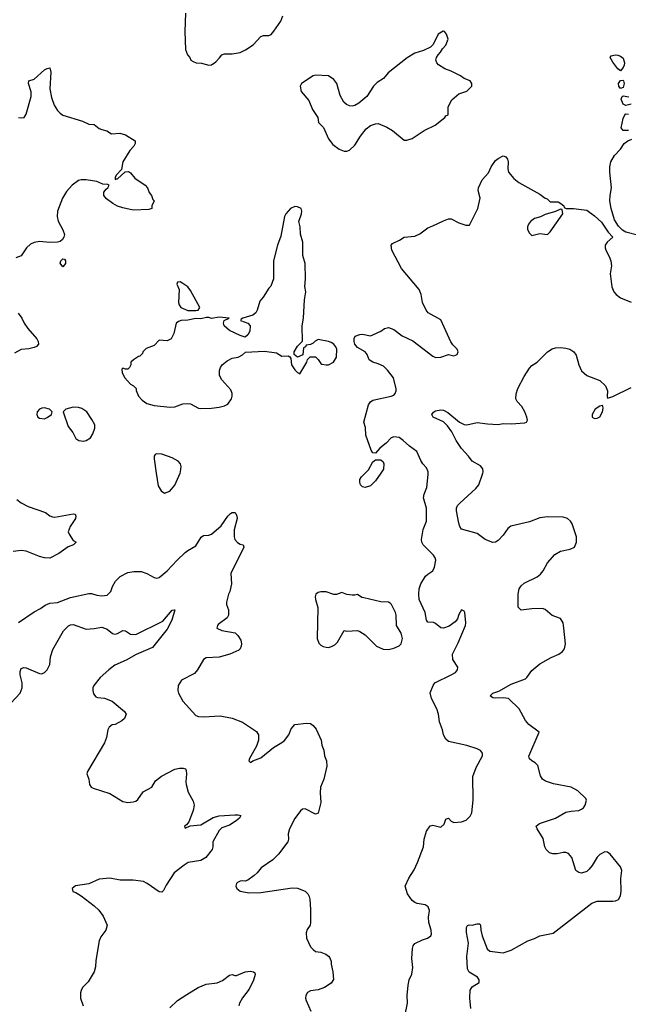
# Model space of a CAD drawing. Header units: inches. Extents: x 2134017 to 2292458, y 756222 to 916513.
# Tile 307 of 387: x 2243259 to 2247929, y 835922 to 843480. Entities that reach past the tile are written whole.
import ezdxf

# ---------------------------------------------------------------- set-up
doc = ezdxf.new("R2010")
doc.units = ezdxf.units.IN
doc.header["$MEASUREMENT"] = 0
doc.layers.add('C2843', color=7, linetype='Continuous')
doc.layers.add('C2844', color=7, linetype='Continuous')

msp = doc.modelspace()

# ---------------------------------------------------------------- linework, layer by layer
at = {"layer": 'C2843', "color": 5}
for points, elevation in [([(2244307.5, 840000), (2244322, 839902), (2244343.5, 839863.5), (2244370, 839846), (2244410, 839861), (2244450, 839906), (2244489.4, 840000)], 360), ([(2246030.8, 840000), (2245990, 839939), (2245950, 839902), (2245910, 839888.7), (2245890, 839895.3), (2245875.3, 839910), (2245868, 839930), (2245868.7, 839950), (2245882, 839970), (2245910.4, 840000)], 340), ([(2246214.7, 835830), (2246234.7, 835930), (2246231.5, 835990), (2246239.6, 836070), (2246247.3, 836110), (2246267.8, 836152.2), (2246274.7, 836205.2), (2246267.4, 836272.6), (2246272.8, 836350), (2246278.7, 836370), (2246292.2, 836387.8), (2246350, 836417.6), (2246389.6, 836430.3), (2246413.1, 836446.9), (2246418.4, 836461.6), (2246416.2, 836490), (2246397.6, 836550), (2246396.2, 836590), (2246402.5, 836642.5), (2246392.3, 836670), (2246370, 836686.6), (2246310, 836697), (2246290, 836704.5), (2246270, 836719.3), (2246236, 836770), (2246217.2, 836830), (2246244.5, 836890), (2246285.6, 836954.4), (2246311.8, 837010), (2246357, 837130), (2246363.7, 837190), (2246381.2, 837250), (2246409.3, 837290.7), (2246430, 837298), (2246490, 837280.5), (2246515.6, 837304.4), (2246530, 837342.8), (2246534.8, 837345.2), (2246550, 837350.5), (2246570, 837327.3), (2246590, 837317.3), (2246650, 837323), (2246684.8, 837335.2), (2246715.1, 837364.9), (2246727.3, 837392.7), (2246739.6, 837490), (2246736.4, 837670), (2246761.1, 837738.9), (2246809.6, 837830), (2246809.6, 837850), (2246795.1, 837870), (2246770, 837883), (2246690, 837909.6), (2246550, 837939.3), (2246530, 837957.2), (2246512, 837990), (2246503.6, 838030), (2246480.5, 838090), (2246473.6, 838150), (2246460.9, 838190), (2246418, 838270), (2246410, 838314), (2246432.3, 838370), (2246445.2, 838390), (2246569.3, 838450), (2246602.7, 838470), (2246619.3, 838490), (2246621.2, 838510), (2246583.7, 838570), (2246580.7, 838610), (2246623.6, 838696.4), (2246679.6, 838830), (2246682, 838850), (2246675.1, 838930), (2246670, 838939), (2246650, 838949), (2246630, 838915.3), (2246618.7, 838881.3), (2246600.9, 838859.1), (2246554.5, 838825.5), (2246511.3, 838810), (2246490, 838811.2), (2246450, 838844.8), (2246433.2, 838853.2), (2246390, 838856.2), (2246381.1, 838870), (2246371.1, 838930), (2246324.8, 839030), (2246320.7, 839070), (2246325.3, 839110), (2246337.5, 839150), (2246372.8, 839207.2), (2246390, 839224), (2246429.8, 839250.2), (2246442.7, 839277.3), (2246452.4, 839330), (2246448, 839350), (2246434.6, 839370), (2246356.2, 839450), (2246344.2, 839470), (2246342.7, 839490), (2246354.5, 839565.5), (2246379.6, 839630), (2246380.4, 839730), (2246357.2, 839810), (2246362.2, 839837.8), (2246383, 839890), (2246394.5, 839990), (2246393.6, 840000)], 340), ([(2246721.3, 835890), (2246712.2, 835970), (2246715.8, 836030), (2246730, 836055.8), (2246785.2, 836090), (2246786, 836110), (2246772, 836130), (2246708.5, 836168.5), (2246694.6, 836194.6), (2246691.4, 836288.6), (2246703.7, 836390), (2246686.7, 836473.3), (2246687.3, 836512.7), (2246694.2, 836525.8), (2246707.6, 836532.4), (2246730.4, 836530.4), (2246770, 836540.4), (2246790, 836540.7), (2246795.8, 836530), (2246798, 836490), (2246807.7, 836447.7), (2246847.1, 836347.1), (2246866.8, 836330), (2246970, 836318), (2247030, 836337.1), (2247159.3, 836410), (2247210, 836426.9), (2247250, 836446.3), (2247352.8, 836467.2), (2247650, 836698), (2247690, 836713.4), (2247810, 836712.7), (2247830, 836715.5), (2247853, 836727), (2247870, 836754), (2247873.6, 836790), (2247871.9, 836888.1), (2247879.5, 836950), (2247870, 836977.2), (2247790, 837073.2), (2247770, 837089.4), (2247750, 837092), (2247710, 837071.8), (2247689.3, 837050.7), (2247652.5, 836987.5), (2247630, 836959.5), (2247610, 836942.4), (2247570, 836929.7), (2247550, 836933.3), (2247526.6, 836950), (2247495.1, 837050), (2247470, 837079.7), (2247450, 837088.2), (2247430, 837088.3), (2247382.3, 837077.7), (2247350, 837077.1), (2247325.7, 837085.7), (2247298, 837110), (2247288.9, 837130), (2247275.2, 837195.2), (2247229.5, 837270), (2247222.7, 837290), (2247249, 837310), (2247370, 837351.8), (2247450, 837396.4), (2247490, 837405.5), (2247550, 837410.6), (2247570, 837419.1), (2247585.2, 837430), (2247599.3, 837450), (2247609.2, 837490), (2247602.7, 837502.7), (2247540.7, 837560.7), (2247490, 837589.6), (2247354.8, 837614.8), (2247294.4, 837634.4), (2247270.7, 837650.7), (2247255.5, 837675.5), (2247234.2, 837754.2), (2247215.5, 837775.5), (2247189.5, 837790), (2247170, 837807.3), (2247165.6, 837825.6), (2247244, 838010), (2247166, 838070), (2247141.3, 838101.3), (2247092, 838190), (2247010, 838269.4), (2246970, 838275.4), (2246910, 838271.1), (2246890, 838274.7), (2246869.6, 838290), (2246889.6, 838310), (2246934.6, 838325.4), (2247030, 838379.6), (2247139.6, 838420.4), (2247150.7, 838429.3), (2247190, 838484.9), (2247250, 838536), (2247336.4, 838583.6), (2247397.2, 838610), (2247425.2, 838630), (2247439.3, 838650), (2247446.6, 838690), (2247433.7, 838810), (2247428.2, 838850), (2247410, 838882.9), (2247346.1, 838906.1), (2247290, 838951.3), (2247270, 838960.5), (2247190, 838956.9), (2247106.8, 838946.8), (2247085.2, 838970), (2247083.6, 839070), (2247092.3, 839110), (2247106.7, 839133.3), (2247130, 839154.4), (2247230, 839203.1), (2247256.3, 839223.7), (2247276.9, 839250), (2247308.4, 839310), (2247366.4, 839373.6), (2247410, 839400.2), (2247483.5, 839416.5), (2247516, 839430), (2247531.4, 839468.6), (2247531.5, 839510), (2247498.7, 839610), (2247484.4, 839630), (2247461.5, 839650), (2247430, 839660.1), (2247310, 839664.1), (2247250, 839657), (2247170, 839626.1), (2247028.6, 839591.4), (2247006, 839574), (2246970, 839523.9), (2246930, 839482), (2246910, 839469.8), (2246890, 839467.7), (2246830, 839489.8), (2246770, 839535.8), (2246649.7, 839569.7), (2246637, 839590), (2246630, 839615.3), (2246609.8, 839710), (2246611.2, 839730), (2246619.7, 839750), (2246636.9, 839770), (2246758.2, 839881.9), (2246782.2, 839910), (2246811.5, 839991.5), (2246813.5, 840000)], 320), ([(2243236.3, 839796.3), (2243270.4, 839770.4), (2243324.4, 839744.4), (2243456.4, 839696.4), (2243490.6, 839670.6), (2243510, 839662.8), (2243530, 839662), (2243670, 839686), (2243683.6, 839683.6), (2243691, 839670), (2243686.8, 839650), (2243646.8, 839590), (2243631, 839550), (2243638, 839530), (2243670, 839482), (2243692, 839470), (2243672, 839450), (2243630, 839432.7), (2243558.3, 839381.7), (2243490, 839346.6), (2243450.5, 839349.5), (2243410, 839358.9), (2243310, 839401.6), (2243270, 839405.6), (2243210, 839398.7)], 340), ([(2243250, 838852.7), (2243370, 838935.8), (2243420.1, 838959.9), (2243453.9, 838986.1), (2243490, 839001.3), (2243550, 839006.7), (2243650, 839045.3), (2243790, 839076.4), (2243810, 839076.4), (2243850, 839063.8), (2243890, 839058), (2243930, 839063), (2243959.5, 839090), (2243971.8, 839130), (2243995.1, 839170), (2244030, 839204.9), (2244090, 839235.5), (2244135.1, 839244.9), (2244190, 839244.2), (2244234.8, 839230), (2244290, 839197.1), (2244310, 839192.4), (2244330, 839197.6), (2244391.1, 839250), (2244466.6, 839330), (2244530, 839388.9), (2244550, 839405.7), (2244610, 839440.4), (2244651.4, 839508.6), (2244670, 839520.5), (2244710, 839523.8), (2244730, 839530.6), (2244804.6, 839595.4), (2244857, 839670), (2244876, 839690), (2244890, 839698.4), (2244910, 839698), (2244918, 839690), (2244926, 839670), (2244926.7, 839650), (2244904.4, 839564.4), (2244903.8, 839510), (2244910.5, 839490.5), (2244930, 839467.3), (2244950, 839454.8), (2244974, 839450), (2244978, 839430), (2244879.1, 839230), (2244884.4, 839150), (2244872.2, 839090), (2244862.4, 839070), (2244847.3, 839010), (2244847.3, 838990), (2244860.5, 838950), (2244860.5, 838910), (2244850, 838889.2), (2244782.5, 838837.5), (2244776, 838830), (2244771.3, 838810), (2244810, 838790.8), (2244912.3, 838772.3), (2244933.7, 838753.7), (2244957.2, 838717.2), (2244961.6, 838690), (2244959.3, 838670), (2244950.4, 838649.6), (2244939.5, 838640.5), (2244871.3, 838608.7), (2244790, 838587.3), (2244690, 838582.6), (2244670.4, 838570), (2244624.2, 838490), (2244599.8, 838460.2), (2244500.7, 838410), (2244474, 838370), (2244473.4, 838330), (2244478, 838310), (2244510, 838248.2), (2244610, 838138.4), (2244630, 838131.8), (2244670, 838128.9), (2244796.5, 838136.5), (2244890, 838118), (2244970, 838087), (2245076.2, 838016.2), (2245092.4, 837990), (2245092.4, 837950), (2245075.6, 837904.4), (2245022.8, 837810), (2245018, 837790), (2245030, 837778), (2245049, 837791), (2245110, 837814), (2245205.7, 837894.3), (2245270, 837930.4), (2245290, 837946.4), (2245325.1, 837990), (2245343.5, 838036.5), (2245370, 838070.8), (2245458.9, 838081.1), (2245490, 838076.4), (2245510, 838063.1), (2245534.3, 838034.3), (2245573.4, 837950), (2245577.3, 837910), (2245592.8, 837872.8), (2245599.3, 837830), (2245612.7, 837790), (2245615.8, 837750), (2245594, 837650), (2245568.5, 837590), (2245565.3, 837545.3), (2245570.6, 837470), (2245550.4, 837389.6), (2245530, 837382.7), (2245450, 837421.2), (2245430, 837419), (2245413.7, 837406.3), (2245370, 837349.2), (2245330, 837269), (2245319.5, 837230), (2245323, 837190), (2245316.3, 837170), (2245245.2, 837074.8), (2245201, 837030), (2245110.8, 836970), (2245080.7, 836930), (2245058.8, 836910), (2245010, 836875.1), (2244990, 836866), (2244970, 836869.2), (2244950, 836866), (2244930, 836856), (2244924, 836850), (2244918.8, 836830), (2244926, 836810), (2244950.6, 836790.6), (2245016.7, 836776.7), (2245110, 836781.1), (2245350, 836814.9), (2245390, 836813), (2245450, 836790.8), (2245471, 836770), (2245481, 836750), (2245486, 836730), (2245490.7, 836650), (2245490.8, 836550), (2245486.8, 836530), (2245464.6, 836495.4), (2245456.4, 836470), (2245460.3, 836430), (2245490, 836362.8), (2245510, 836342.8), (2245530, 836328), (2245570, 836321.6), (2245607.2, 836307.2), (2245630, 836290.6), (2245638.3, 836278.3), (2245650.4, 836250), (2245650.4, 836230), (2245663.1, 836170), (2245666.6, 836113.4), (2245650, 836083.6), (2245598, 836050), (2245550, 836034), (2245490, 836026.3), (2245466.8, 836013.2), (2245454.9, 835990), (2245453, 835970), (2245458, 835950), (2245493.4, 835870)], 340), ([(2243190, 838232.3), (2243262.4, 838310), (2243279.4, 838350), (2243277.3, 838390), (2243263.4, 838450), (2243263.1, 838476.9), (2243270, 838499.1), (2243290, 838508.5), (2243310, 838504), (2243410, 838460.2), (2243430, 838458.6), (2243450, 838468.3), (2243470, 838488.2), (2243490.7, 838530), (2243495.2, 838590), (2243514.1, 838645.9), (2243594.7, 838790), (2243632.8, 838827.2), (2243650, 838835.5), (2243670, 838837.2), (2243770, 838802.4), (2243830, 838806.4), (2243890, 838817.6), (2243930, 838802.4), (2243971.9, 838768.1), (2243990, 838764.4), (2244010, 838768.5), (2244050, 838790.4), (2244070, 838788.2), (2244110, 838762), (2244150, 838761.5), (2244357.2, 838862.7), (2244430, 838947.3), (2244450.3, 838950.3), (2244426.7, 838870), (2244390, 838800.7), (2244278.2, 838661.8), (2244152.2, 838607.8), (2244076.3, 838563.7), (2243990, 838525.1), (2243942.6, 838490), (2243877.6, 838430), (2243828.8, 838370), (2243820.3, 838350), (2243819.5, 838330), (2243825.8, 838305.8), (2243842.9, 838282.9), (2243856.7, 838276.7), (2243910, 838272.4), (2243970, 838247.7), (2244062.8, 838170), (2244076, 838150), (2244064, 838116), (2244043, 838097), (2243991.3, 838070), (2243970, 838066.6), (2243944.9, 838050), (2243935.5, 838030), (2243926.4, 837970), (2243910.4, 837929.7), (2243779.1, 837710), (2243773.4, 837690), (2243790.3, 837650.3), (2243794.9, 837610), (2243807.3, 837590), (2243822, 837582), (2243950, 837539.5), (2244050, 837477.6), (2244090, 837470.4), (2244130, 837476.4), (2244150, 837481.6), (2244166.7, 837493.3), (2244207.7, 837552.3), (2244272.3, 837590), (2244301.5, 837638.5), (2244346.2, 837673.8), (2244450, 837726), (2244485.8, 837734.2), (2244514.6, 837734.6), (2244530.4, 837730.4), (2244536.7, 837716.7), (2244539.3, 837690), (2244534, 837630), (2244537.6, 837610), (2244552.7, 837550), (2244590, 837481), (2244597, 837450), (2244590.4, 837410), (2244556.8, 837323.2), (2244539.8, 837300.2), (2244524.7, 837290), (2244530, 837274), (2244568.4, 837291.6), (2244650, 837300.3), (2244744.9, 837355.1), (2244790, 837368.3), (2244910, 837377.5), (2244936.4, 837376.4), (2244957.3, 837370), (2244946.4, 837350), (2244920.3, 837330), (2244870, 837297.7), (2244810, 837276.4), (2244790, 837256.9), (2244742.4, 837170), (2244741.6, 837130), (2244734.9, 837110), (2244688.4, 837050), (2244650, 837025.4), (2244551, 837010), (2244520.4, 836990), (2244444.9, 836930), (2244382.8, 836837.2), (2244363.5, 836796.5), (2244350, 836784), (2244330, 836786), (2244238, 836850), (2244210, 836863.5), (2244130, 836875.1), (2244030, 836874), (2243950, 836889.6), (2243870, 836882.4), (2243790, 836847), (2243687.9, 836832.1), (2243662, 836810), (2243667.5, 836787.5), (2243690, 836781), (2243730, 836754.8), (2243830, 836678), (2243865.4, 836645.4), (2243899.2, 836599.2), (2243930.7, 836530), (2243919.1, 836490), (2243880.7, 836439.3), (2243868.2, 836410), (2243843, 836257), (2243841.5, 836210), (2243830.2, 836170), (2243785.5, 836094.5), (2243742.3, 836050), (2243730, 836027), (2243725.9, 836010), (2243726.5, 835970), (2243747.1, 835910)], 320), ([(2244410, 835894.9), (2244469.9, 835950.1), (2244542.1, 835997.9), (2244629.9, 836050.1), (2244690, 836076.1), (2244773.9, 836086.1), (2244814.2, 836105.8), (2244870, 836144.9), (2244890, 836151), (2244910, 836142.8), (2244924, 836144), (2244988.2, 836171.8), (2245030, 836175.3), (2245052.2, 836172.2), (2245063.5, 836163.5), (2245065.5, 836150), (2245053.5, 836106.5), (2245020.6, 836039.4), (2244969.3, 835970.7), (2244946, 835930), (2244941.7, 835910)], 320)]:
    msp.add_lwpolyline(points, dxfattribs=dict(at, elevation=elevation))
at = {"layer": 'C2843', "color": 5, "elevation": 360}
msp.add_lwpolyline([(2245610, 839089), (2245570, 839089), (2245550, 839084), (2245530.7, 839069.3), (2245525.5, 839050), (2245528, 839030), (2245547.9, 838967.9), (2245540.7, 838730), (2245555.2, 838695.2), (2245570, 838678.8), (2245588, 838668), (2245610, 838662.8), (2245630, 838662), (2245651.7, 838668.3), (2245678.3, 838681.7), (2245698.9, 838701.1), (2245750, 838791.3), (2245770, 838786), (2245850, 838791), (2245870, 838784.7), (2245910, 838758), (2245998, 838670), (2246048.1, 838648.1), (2246090, 838646), (2246130, 838655.8), (2246170, 838673), (2246187, 838690), (2246195.6, 838730), (2246185.6, 838770), (2246151.3, 838830), (2246148.2, 838910), (2246143, 838930), (2246111.3, 838991.3), (2246101.6, 839001.6), (2246090, 839009.4), (2246030, 839011.6), (2245900.9, 839040.9), (2245885.6, 839045.6), (2245850, 839068.7), (2245830, 839062), (2245810, 839062), (2245770, 839068.7), (2245730, 839082), (2245690, 839068.7), (2245670, 839068.7)], close=True, dxfattribs=at)
at = {"layer": 'C2844', "color": 5}
for points, elevation in [([(2244530.8, 843530), (2244525.5, 843390), (2244530.6, 843250.6), (2244546, 843210), (2244564.7, 843190), (2244572, 843170), (2244590, 843158), (2244614, 843150), (2244654, 843146), (2244710, 843130.8), (2244730, 843134.8), (2244763.2, 843156.8), (2244793.2, 843186.8), (2244810, 843211.3), (2244830, 843218), (2244890, 843218), (2244950, 843227.3), (2244991.7, 843248.3), (2245051.8, 843288.2), (2245110, 843351.3), (2245130, 843358.8), (2245170, 843358.8), (2245190, 843366.8), (2245210, 843391), (2245263.6, 843470), (2245277.6, 843510)], 360), ([(2243251.3, 842728.7), (2243270, 842726), (2243292.3, 842730), (2243310, 842754.8), (2243346, 842890), (2243346, 842926), (2243327.3, 842990), (2243329.4, 843010.6), (2243370, 843022.8), (2243450, 843094), (2243470, 843106), (2243490.6, 843110.6), (2243498, 843078), (2243490.2, 842950), (2243502.3, 842882.3), (2243523.5, 842823.5), (2243550, 842783), (2243570, 842761.6), (2243590, 842748), (2243741.1, 842701.1), (2243790, 842678), (2243830, 842676), (2243870, 842646), (2243890, 842636), (2243926.8, 842626.8), (2243964, 842604), (2244027.9, 842607.9), (2244070, 842597.3), (2244144.7, 842550), (2244146, 842530), (2244134.8, 842510), (2244103.8, 842476.2), (2244050.8, 842390), (2244039.5, 842330), (2244002.3, 842290), (2243990.6, 842270), (2243992.7, 842252.7), (2244001.2, 842258.8), (2244010, 842257.6), (2244068.2, 842311.8), (2244093.9, 842313.9), (2244110, 842304.4), (2244143.1, 842263.1), (2244223.1, 842210), (2244239.5, 842190), (2244252.7, 842152.7), (2244271, 842130), (2244281, 842101), (2244290.8, 842089.2), (2244272, 842050), (2244272, 842030), (2244250, 842022), (2244130, 842017.2), (2244050, 842035.9), (2244010, 842049), (2243974, 842070), (2243926.2, 842106.2), (2243905.5, 842130), (2243905.1, 842154.9), (2243921.6, 842178.4), (2243936.4, 842190), (2243946, 842210), (2243934.9, 842214.9), (2243897.5, 842217.5), (2243850, 842237.2), (2243770, 842251.9), (2243730, 842251.9), (2243710, 842245.3), (2243662, 842210), (2243618.8, 842161.2), (2243588, 842110), (2243549.3, 842010.7), (2243546.7, 841970), (2243553.7, 841933.7), (2243590, 841868.2), (2243603.2, 841830), (2243598.9, 841810), (2243587.9, 841792.1), (2243570, 841777), (2243550, 841771.3), (2243490, 841769.4), (2243410, 841778.4), (2243370, 841769.4), (2243343.1, 841756.9), (2243310.8, 841730), (2243270, 841666.6), (2243230, 841652)], 340), ([(2247950, 842831.5), (2247910, 842820.9), (2247890, 842832.7), (2247875.1, 842870), (2247881.2, 842890), (2247890, 842894.4), (2247932.4, 842887.6)], 340), ([(2247930, 842628.4), (2247889.2, 842630), (2247874, 842650), (2247890, 842721), (2247906, 842754), (2247910, 842757.3), (2247930, 842754)], 340), ([(2248010, 841823.7), (2247909.5, 841849.5), (2247884.8, 841864.8), (2247854.5, 841894.5), (2247822.9, 841942.9), (2247798.4, 842030), (2247787.3, 842090), (2247789.6, 842130), (2247800.7, 842190), (2247787.3, 842310), (2247787.3, 842350), (2247796.2, 842390), (2247823.1, 842436.9), (2247870, 842487.3), (2247897.2, 842530), (2247926, 842550), (2247957.3, 842562.7)], 340), ([(2246393.6, 840000), (2246392.7, 840010), (2246380.1, 840040.1), (2246351.3, 840071.3), (2246336.1, 840096.1), (2246305.6, 840165.6), (2246250, 840205.1), (2246202.9, 840250), (2246170, 840272.4), (2246130, 840278.3), (2246110, 840271.2), (2246071, 840229), (2246023.1, 840190), (2245990, 840152.3), (2245970, 840155.1), (2245956.6, 840176.6), (2245914.3, 840290), (2245911.8, 840350), (2245900.7, 840390), (2245935.2, 840524.8), (2245952.2, 840547.8), (2245970, 840558.3), (2246110.7, 840589.3), (2246130, 840598), (2246141.1, 840610), (2246148.3, 840630), (2246146.9, 840646.9), (2246126.3, 840730), (2246081, 840790), (2246050, 840819.2), (2246010, 840838), (2245969, 840850), (2245941.2, 840870), (2245926.6, 840910), (2245909.4, 840930), (2245850, 840964.5), (2245830, 840988.6), (2245824.7, 841010), (2245826, 841034), (2245833.6, 841050), (2245870, 841063.2), (2245890, 841064.9), (2245950, 841054.4), (2245970, 841060.4), (2246031.5, 841088.5), (2246058, 841110), (2246090, 841117.3), (2246130, 841101.6), (2246194.3, 841054.3), (2246275.2, 841015.2), (2246430, 840897.1), (2246450, 840888), (2246491.7, 840888.3), (2246550, 840910.8), (2246590, 840901), (2246615.3, 840910), (2246624, 840930), (2246617.2, 840950), (2246583.3, 840983.3), (2246567.8, 841007.8), (2246490, 841175.3), (2246394, 841230), (2246378, 841250), (2246350, 841308.7), (2246339.5, 841370), (2246325.6, 841410), (2246189.8, 841569.8), (2246115.1, 841710), (2246108.7, 841750), (2246119, 841761), (2246173.6, 841786.4), (2246210, 841810.7), (2246290, 841819.1), (2246330, 841836.3), (2246390, 841883), (2246430, 841897.1), (2246510, 841937.3), (2246550, 841951), (2246570, 841950.8), (2246630, 841920.7), (2246682.5, 841902.5), (2246710, 841902.8), (2246774.3, 842030), (2246792, 842110), (2246777, 842170), (2246780.7, 842190), (2246808, 842250), (2246855.2, 842304.8), (2246877.6, 842350), (2246910, 842398.8), (2246930, 842414.8), (2246970, 842434.8), (2246990, 842426.8), (2247002, 842410), (2247007.7, 842390), (2247005.8, 842334.2), (2247010.5, 842310), (2247050, 842261.6), (2247090, 842230.7), (2247250, 842141), (2247290, 842111.3), (2247305.4, 842105.4), (2247330, 842082), (2247390, 842082), (2247412, 842070), (2247434, 842050), (2247438, 842038), (2247452, 842032), (2247509.3, 842030.7), (2247610, 842017.3), (2247670, 841974), (2247724.7, 841924.7), (2247774.8, 841850), (2247811.3, 841810), (2247767.8, 841772.3), (2247752.4, 841750), (2247750.4, 841730), (2247755.5, 841710), (2247783.1, 841663.1), (2247794.9, 841630), (2247800.3, 841590), (2247790.3, 841530), (2247791.9, 841511.9), (2247803, 841430), (2247819.1, 841390), (2247834.8, 841370), (2247870, 841344.9), (2247950, 841311)], 340), ([(2243248.2, 841228.2), (2243276.3, 841190), (2243294, 841150), (2243322, 841110), (2243390.6, 841030), (2243400.7, 841010), (2243402.8, 840990), (2243387.9, 840972.1), (2243370, 840962.7), (2243330, 840952.7), (2243270, 840949), (2243219.9, 840920.1)], 340), ([(2246813.5, 840000), (2246815.8, 840010), (2246813.3, 840033.3), (2246795.3, 840055.3), (2246730, 840091.8), (2246703, 840130), (2246650, 840189.7), (2246609.5, 840249.5), (2246575.1, 840315.1), (2246541.6, 840361.6), (2246510, 840391.9), (2246431.5, 840430), (2246422.6, 840450), (2246433.3, 840466.7), (2246450, 840476.9), (2246490, 840484.4), (2246510, 840483.2), (2246544.7, 840464.7), (2246633, 840390), (2246670, 840372.9), (2246690, 840370.3), (2246770, 840388.9), (2246850, 840376.5), (2246930, 840372.7), (2246970, 840380.2), (2247030, 840378.2), (2247135.3, 840384.7), (2247148.7, 840390), (2247154.5, 840405.5), (2247151.4, 840428.6), (2247134.2, 840470), (2247111.9, 840510), (2247076.3, 840550), (2247065.1, 840570), (2247067.6, 840607.6), (2247082, 840650), (2247130, 840740.9), (2247170, 840804.9), (2247190, 840826), (2247229.7, 840850.3), (2247308.9, 840931.1), (2247345.5, 840954.5), (2247370, 840960.9), (2247410, 840962.8), (2247450, 840958.3), (2247480.5, 840950), (2247510.5, 840930), (2247530, 840906), (2247549.2, 840830), (2247570, 840784.9), (2247610.6, 840750), (2247711.4, 840711.4), (2247753.4, 840670), (2247770.7, 840630), (2247766.4, 840586.4), (2247770, 840574), (2247810, 840586.8), (2247950, 840656.4)], 320), ([(2244489.4, 840000), (2244493.6, 840010), (2244498.4, 840050), (2244492, 840070), (2244476, 840090), (2244430, 840117), (2244350, 840145.2), (2244310, 840148.7), (2244298, 840142), (2244291.3, 840130), (2244291.3, 840110), (2244307.5, 840000)], 360), ([(2245910.4, 840000), (2245934.5, 840025.5), (2245970, 840086), (2245990, 840101), (2246030, 840101), (2246047.1, 840087.1), (2246053.4, 840070), (2246050, 840028.7), (2246030.8, 840000)], 340)]:
    msp.add_lwpolyline(points, dxfattribs=dict(at, elevation=elevation))
for points, elevation in [([(2246507.5, 843392.5), (2246471.3, 843370), (2246430.9, 843289.1), (2246412, 843270), (2246356.7, 843243.3), (2246290, 843222.9), (2246231.5, 843188.5), (2246086.8, 843073.2), (2246050, 843027.8), (2246003.2, 842996.8), (2245974.9, 842970), (2245923, 842890), (2245860.7, 842839.3), (2245830, 842822), (2245810, 842816.2), (2245790, 842819.5), (2245768, 842828), (2245746, 842846), (2245718.9, 842898.9), (2245691.5, 842991.5), (2245670, 843021.2), (2245630, 843049.2), (2245530, 843053.2), (2245510, 843049.2), (2245422, 842990), (2245412, 842970), (2245418, 842930), (2245478.5, 842858.5), (2245506.8, 842790), (2245546, 842730), (2245552, 842690), (2245590, 842652), (2245630, 842564.7), (2245662.5, 842522.5), (2245710, 842486), (2245750, 842471.3), (2245770, 842471.3), (2245790, 842478), (2245830, 842516), (2245873.4, 842586.6), (2245917.2, 842642.8), (2245950, 842667.3), (2245990, 842680.5), (2246010, 842682), (2246076.1, 842656.1), (2246121, 842630), (2246210, 842556), (2246230, 842554.8), (2246270, 842566.8), (2246362, 842630), (2246448, 842670), (2246522, 842730), (2246530, 842742), (2246546, 842750), (2246546, 842810), (2246574.8, 842865.2), (2246630, 842910.8), (2246688.9, 842931.1), (2246728, 842970), (2246728.7, 842990), (2246715.3, 843010), (2246670, 843029), (2246642, 843050), (2246570, 843085.2), (2246522, 843102), (2246472.9, 843132.9), (2246459, 843150), (2246453.2, 843170), (2246457.2, 843190), (2246469.3, 843210.7), (2246488.7, 843230), (2246503.2, 843256.8), (2246530, 843284.7), (2246548, 843330), (2246535.3, 843370), (2246518, 843390)], 360), ([(2247870, 843088.7), (2247850, 843102.7), (2247810, 843154.5), (2247789.6, 843190), (2247798, 843202), (2247828, 843210), (2247850, 843208.8), (2247870, 843201.1), (2247890, 843184.9), (2247900.3, 843150), (2247897, 843130), (2247890, 843113.2)], 340), ([(2247870, 842952), (2247856.9, 842970), (2247853.3, 842990), (2247870, 843014), (2247890, 843014.8), (2247891.3, 843011.3), (2247897.6, 842990), (2247890, 842958.4)], 340), ([(2245370, 842045.2), (2245336, 842030), (2245300.7, 841990), (2245290.7, 841970), (2245262.5, 841817.5), (2245238, 841750), (2245207.7, 841630), (2245206.8, 841490), (2245186, 841434), (2245170, 841418), (2245126.8, 841350), (2245100.9, 841319.1), (2245080.4, 841250), (2245070.3, 841229.7), (2245049, 841211), (2244972, 841190), (2244958, 841182), (2244954, 841170), (2245010, 841150.6), (2245027.7, 841130), (2245024, 841090), (2245010, 841062), (2244990, 841042), (2244950, 841055.3), (2244870, 841095.3), (2244829.4, 841129.4), (2244822, 841150), (2244828, 841172), (2244866, 841190), (2244790, 841197.2), (2244730, 841186.6), (2244710, 841194), (2244693.6, 841193.6), (2244650, 841183.5), (2244610, 841185.7), (2244550, 841173.7), (2244498, 841170), (2244477.3, 841162.7), (2244460.7, 841150), (2244441, 841070), (2244422, 841030), (2244390, 841015.3), (2244330, 841019), (2244290, 840979), (2244230, 840955.3), (2244204.7, 840930), (2244202, 840918), (2244182, 840898), (2244170, 840895.3), (2244132, 840870), (2244112, 840850), (2244112, 840830), (2244102, 840810), (2244090, 840798), (2244070, 840798), (2244050, 840806), (2244043.6, 840796.4), (2244046, 840770), (2244066.8, 840730), (2244110, 840682), (2244132, 840670), (2244152, 840650), (2244152.7, 840632.7), (2244171.3, 840590), (2244199.8, 840559.8), (2244234.4, 840534.4), (2244290, 840519.1), (2244414.2, 840505.8), (2244450, 840507.7), (2244510, 840531), (2244550, 840534.8), (2244570, 840530.8), (2244630, 840499.1), (2244650, 840495.5), (2244730, 840497), (2244790, 840505.3), (2244830, 840516.4), (2244857, 840530), (2244885.6, 840570), (2244889.6, 840590), (2244889.6, 840610), (2244878.9, 840638.9), (2244810, 840716), (2244792, 840750), (2244791.7, 840788.3), (2244799.5, 840810), (2244812.7, 840830), (2244850, 840862), (2244890, 840880.7), (2244935.3, 840890), (2244970, 840907.3), (2244992.7, 840927.3), (2245136.8, 840936.8), (2245230, 840922.8), (2245270, 840898), (2245319.6, 840899.6), (2245332.7, 840892.7), (2245339.6, 840879.6), (2245344.7, 840830), (2245370, 840792), (2245390, 840772), (2245410, 840762), (2245462, 840850), (2245468.4, 840871.6), (2245488, 840892), (2245530, 840891.3), (2245550, 840872), (2245570, 840842), (2245576.9, 840836.9), (2245610.6, 840830.6), (2245630, 840830.6), (2245666, 840850), (2245689.6, 840890), (2245692.6, 840950), (2245685.6, 840970), (2245670, 840989.5), (2245650, 841002.9), (2245630, 841009.6), (2245550, 841024), (2245526.4, 841013.6), (2245510, 840998), (2245490, 840988), (2245458, 840982), (2245452, 840968), (2245438, 840962), (2245431.6, 840908.4), (2245390, 840888.7), (2245366, 840910), (2245366, 840930), (2245390, 840974), (2245428, 841012), (2245426, 841130), (2245438, 841190), (2245444, 841330), (2245453.7, 841390), (2245448.1, 841431.9), (2245453, 841490), (2245449.6, 841609.6), (2245431.8, 841670), (2245431.6, 841771.6), (2245414.8, 841834.8), (2245412, 841890), (2245401.2, 841930), (2245422.7, 841990), (2245425.2, 842010), (2245418, 842030), (2245390, 842044)], 360), ([(2247410, 842026), (2247371.1, 842008.9), (2247290, 841984), (2247254.4, 841965.6), (2247210, 841952.7), (2247178, 841930), (2247162.8, 841910), (2247156, 841890), (2247156, 841870), (2247170, 841842), (2247190, 841824.7), (2247250, 841838), (2247310, 841832), (2247330, 841851.3), (2247428, 841990), (2247422, 842022)], 340), ([(2243590, 841584), (2243569.6, 841610), (2243575.3, 841630), (2243590, 841644.7), (2243602, 841642), (2243610.4, 841630), (2243610, 841608)], 340), ([(2244490, 841468), (2244470, 841466), (2244464.7, 841450), (2244482, 841410), (2244478.8, 841310), (2244482.8, 841290), (2244494.8, 841270), (2244550, 841248.7), (2244610, 841248.2), (2244629.3, 841250.7), (2244641.2, 841270), (2244570, 841402), (2244550, 841428.7), (2244510, 841455.3)], 360), ([(2243450, 840500.9), (2243430, 840498), (2243410, 840489.2), (2243394, 840470), (2243390.7, 840450), (2243398.8, 840430), (2243410, 840422), (2243450, 840416.3), (2243470, 840427.3), (2243502, 840450), (2243508.7, 840470), (2243488.7, 840490)], 360), ([(2243670, 840506), (2243612, 840490), (2243592, 840470), (2243630, 840358), (2243666, 840310), (2243690, 840264.7), (2243714, 840250), (2243750, 840246), (2243770, 840251), (2243802, 840270), (2243820.2, 840299.8), (2243834.6, 840345.4), (2243835.3, 840370), (2243813.2, 840410), (2243774, 840470), (2243735.9, 840495.9), (2243710, 840503.7)], 360), ([(2247730, 840518), (2247710, 840514), (2247676, 840490), (2247651, 840450), (2247651.3, 840430), (2247670, 840418.8), (2247690, 840420.7), (2247710, 840431), (2247732.3, 840470), (2247737.2, 840497.2), (2247734.6, 840514.6)], 320)]:
    msp.add_lwpolyline(points, close=True, dxfattribs=dict(at, elevation=elevation))

doc.saveas('drawing.dxf')
